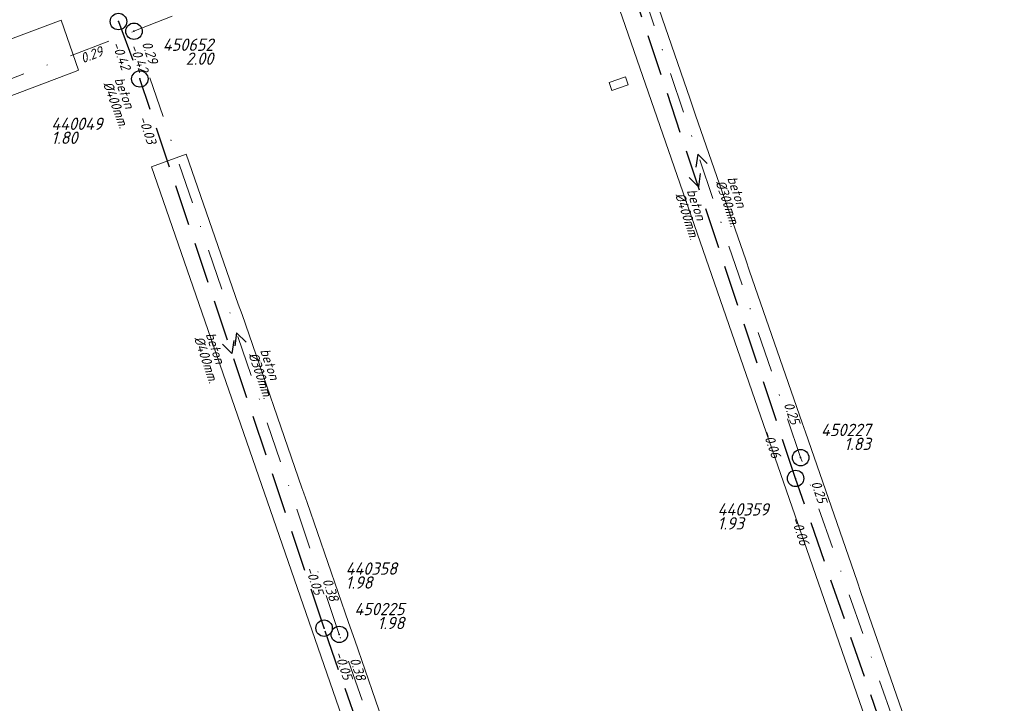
# Model space of a CAD drawing. Extents: x 148869 to 161638, y 453607 to 469810.
# Tile 465 of 656: x 155249 to 155369, y 463801 to 463884. Entities that reach past the tile are written whole.
import ezdxf
from ezdxf.enums import TextEntityAlignment as Align

# ---------------------------------------------------------------- set-up
doc = ezdxf.new("R2010")
doc.units = 0
doc.header["$PDMODE"] = 32
doc.header["$PDSIZE"] = 2
doc.linetypes.add('RI-HWA', pattern=[7.4, 5, -2.4])
doc.linetypes.add('RI-VWA', pattern=[11, 5, -3, 0, -3])
doc.layers.get('0').update_dxf_attribs({"linetype": 'CONTINUOUS'})
for name, color, linetype in [('B-OI-RI-BOB-T18-niet meenemen', 252, 'CONTINUOUS'), ('B-OI-RI-DIAMETER-T18-niet meenemen', 252, 'CONTINUOUS'), ('B-OI-RI-HWA-PUTDEKSELHOOGTE-T25-niet meenemen', 252, 'CONTINUOUS'), ('B-OI-RI-HWA-PUTNUMMER-T25-niet meenemen', 252, 'CONTINUOUS'), ('B-OI-RI-HWA_TRANSPORTLEIDING-G-niet meenemen', 252, 'RI-HWA'), ('B-OI-RI-MATERIAAL-T18-niet meenemen', 252, 'CONTINUOUS'), ('B-OI-RI-STROOMRICHTING-S-niet meenemen', 252, 'CONTINUOUS'), ('B-OI-RI-VWA_PUTDEKSELHOOGTE-T25-niet meenemen', 252, 'CONTINUOUS'), ('gs dwa', 252, 'CONTINUOUS'), ('gs rwa', 252, 'CONTINUOUS')]:
    doc.layers.add(name, color=color, linetype=linetype)
for name, color, linetype, lineweight in [('B-OI-RI-VWA_TRANSPORTLEIDING-G-niet meenemen', 252, 'RI-VWA', 18), ('B-RO-VH-VERHARDING_ASFALT-GV', 251, 'CONTINUOUS', 18), ('B-RO-VH-VERHARDING_STRAATBAKSTEEN-GV', 251, 'CONTINUOUS', 18)]:
    doc.layers.add(name, color=color, linetype=linetype, lineweight=lineweight)
doc.styles.add('iso15', font='ISO.shx', dxfattribs={"oblique": 15})
doc.styles.add('NLCS-ISO-M750_CURSIEF', font='NLCS-ISO.ttf', dxfattribs={"oblique": 15})

# ---------------------------------------------------------------- blocks, each defined once
blk = doc.blocks.new('ACMAP_ANN_TEMPLATE_diam')
at = {"color": 0, "linetype": 'ByBlock', "style": 'iso15', "oblique": 15}
blk.add_attdef('diam', (0.5, -1.3), '', height=1.2, dxfattribs=at)
blk = doc.blocks.new('ACMAP_ANN_TEMPLATE_mat')
at = {"color": 0, "linetype": 'ByBlock', "style": 'iso15', "oblique": 15}
blk.add_attdef('mat', (0.5, 0.2), '', height=1.2, dxfattribs=at)
blk = doc.blocks.new('ACMAP_ANN_TEMPLATE_nap-l')
at = {"color": 0, "linetype": 'ByBlock', "style": 'iso15', "oblique": 15}
blk.add_attdef('nap-l', (3.3, 0.2), '', height=1.2, dxfattribs=at)
blk = doc.blocks.new('ACMAP_ANN_TEMPLATE_nap-r')
at = {"color": 0, "linetype": 'ByBlock', "style": 'iso15', "oblique": 15}
blk.add_attdef('nap-r', text='', height=1.2, dxfattribs=at).set_placement((-4.1, 0.2), align=Align.RIGHT)
blk = doc.blocks.new('ACMAP_ANN_TEMPLATE_puth-dwa')
at = {"color": 0, "linetype": 'ByBlock', "style": 'iso15', "oblique": 15}
blk.add_attdef('puth-dwa', text='', height=1.5, dxfattribs=at).set_placement((2.7, 1), align=Align.RIGHT)
blk = doc.blocks.new('ACMAP_ANN_TEMPLATE_putnr-dwa')
at = {"color": 0, "linetype": 'ByBlock', "style": 'iso15', "oblique": 15}
blk.add_attdef('putnr-dwa', text='', height=1.5, dxfattribs=at).set_placement((2.7, 2.7), align=Align.RIGHT)
blk = doc.blocks.new('ACMAP_ANN_TEMPLATE_puth-rwa')
at = {"color": 0, "linetype": 'ByBlock', "style": 'iso15', "oblique": 15}
blk.add_attdef('puth-rwa', (-2.7, -4.4), '', height=1.5, dxfattribs=at)
blk = doc.blocks.new('ACMAP_ANN_TEMPLATE_putnr-rwa')
at = {"color": 0, "linetype": 'ByBlock', "style": 'iso15', "oblique": 15}
blk.add_attdef('putnr-rwa', (-2.7, -2.7), '', height=1.5, dxfattribs=at)

msp = doc.modelspace()

# ---------------------------------------------------------------- linework, layer by layer
at = {"layer": 'B-OI-RI-HWA_TRANSPORTLEIDING-G-niet meenemen'}
for p, q in [((155343.96, 463828.01), (155320.29, 463899.06)), ((155261.51, 463883.64), (155264.11, 463876.65)), ((155286.55, 463809.78), (155264.11, 463876.65)), ((155369.38, 463754.99), (155343.96, 463828.01)), ((155300.47, 463769.75), (155286.55, 463809.78))]:
    msp.add_line(p, q, dxfattribs=at)
at = {"layer": 'B-OI-RI-STROOMRICHTING-S-niet meenemen'}
for points in [[(155333.2, 463866.37), (155332.05, 463867.5), (155331.83, 463865.91)], [(155332.35, 463865.13), (155332.12, 463863.53), (155330.99, 463864.67)], [(155277.04, 463844.61), (155275.9, 463845.74), (155275.68, 463844.14)], [(155275.55, 463844.81), (155275.33, 463843.22), (155274.19, 463844.35)]]:
    msp.add_lwpolyline(points, dxfattribs=at)
at = {"layer": 'B-OI-RI-VWA_TRANSPORTLEIDING-G-niet meenemen'}
for p, q in [((155263.4, 463882.46), (155319.52, 463904.46)), ((155344.58, 463830.54), (155319.52, 463904.46)), ((155214.26, 463863.42), (155263.4, 463882.46)), ((155288.4, 463809.02), (155263.4, 463882.46)), ((155366.96, 463767.27), (155344.58, 463830.54)), ((155302.12, 463769.57), (155288.4, 463809.02))]:
    msp.add_line(p, q, dxfattribs=at)
at = {"layer": 'B-RO-VH-VERHARDING_ASFALT-GV', "flags": 128}
for points in [[(155358.64, 463794.75), (155358.23, 463795.9), (155351.92, 463814.12), (155351.45, 463815.49), (155345.17, 463833.65), (155344.77, 463834.79), (155338.37, 463853.23), (155337.89, 463854.63), (155331.78, 463872.23), (155331.11, 463874.2), (155325.43, 463890.65), (155321.15, 463889.15), (155343.55, 463824.53), (155364.59, 463763.83), (155368.83, 463765.31)], [(155243.61, 463879.71), (155234.01, 463876.05), (155231.87, 463875.27), (155221.93, 463871.52), (155219.7, 463870.68), (155213.43, 463868.28), (155215.5, 463862.61), (155232.81, 463868.72), (155233.48, 463868.98), (155234.94, 463869.52), (155235.61, 463869.78), (155255.51, 463877.27), (155256.17, 463877.53), (155256.66, 463877.7), (155254.53, 463883.81), (155245.74, 463880.51)], [(155302.8, 463772.2), (155295.74, 463792.58), (155295.34, 463793.72), (155290.28, 463808.31), (155289.52, 463810.49), (155284.47, 463825.08), (155284.08, 463826.22), (155283.85, 463826.88), (155276.56, 463847.95), (155276.09, 463849.23), (155269.77, 463867.51), (155265.52, 463865.95), (155307.19, 463745.7), (155311.47, 463747.13)]]:
    msp.add_lwpolyline(points, close=True, dxfattribs=at)
at = {"layer": 'B-RO-VH-VERHARDING_STRAATBAKSTEEN-GV', "flags": 128}
msp.add_lwpolyline([(155321.25, 463876.21), (155321.58, 463875.24), (155323.58, 463875.93), (155323.25, 463876.9)], close=True, dxfattribs=at)
at = {"layer": 'gs dwa'}
for p in [(155263.4, 463882.46), (155344.58, 463830.54), (155288.4, 463809.02)]:
    msp.add_point(p, dxfattribs=at)
at = {"layer": 'gs rwa'}
for p in [(155261.51, 463883.64), (155264.11, 463876.65), (155343.96, 463828.01), (155286.55, 463809.78)]:
    msp.add_point(p, dxfattribs=at)

# ---------------------------------------------------------------- block references
at = {"layer": 'B-OI-RI-BOB-T18-niet meenemen'}
ref = msp.add_blockref('ACMAP_ANN_TEMPLATE_nap-r', (155263.15, 463873.71), dxfattribs=dict(at, rotation=290.4031849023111))
ref.add_attrib('nap-r', '-0.42', dxfattribs={"layer": '0', "color": 0, "linetype": 'ByBlock', "height": 1.2, "rotation": 290.4032, "style": 'NLCS-ISO-M750_CURSIEF', "oblique": 15}).set_placement((155261.91, 463877.62), align=Align.RIGHT)
ref = msp.add_blockref('ACMAP_ANN_TEMPLATE_nap-r', (155266.37, 463874.45), dxfattribs=dict(at, rotation=288.7971926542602))
ref.add_attrib('nap-r', '0.29', dxfattribs={"layer": '0', "color": 0, "linetype": 'ByBlock', "height": 1.2, "rotation": 288.7972, "style": 'NLCS-ISO-M750_CURSIEF', "oblique": 15}).set_placement((155265.23, 463878.39), align=Align.RIGHT)
ref = msp.add_blockref('ACMAP_ANN_TEMPLATE_nap-r', (155263.63, 463880.83), dxfattribs=dict(at, rotation=21.17957541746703))
ref.add_attrib('nap-r', '0.29', dxfattribs={"layer": '0', "color": 0, "linetype": 'ByBlock', "height": 1.2, "rotation": 21.1796, "style": 'NLCS-ISO-M750_CURSIEF', "oblique": 15}).set_placement((155259.74, 463879.53), align=Align.RIGHT)
ref = msp.add_blockref('ACMAP_ANN_TEMPLATE_nap-l', (155261.51, 463883.64), dxfattribs=dict(at, rotation=290.4031849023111))
ref.add_attrib('nap-l', '-0.42', (155262.85, 463880.62), dxfattribs={"layer": '0', "color": 0, "linetype": 'ByBlock', "height": 1.2, "rotation": 290.4032, "style": 'NLCS-ISO-M750_CURSIEF', "oblique": 15})
ref = msp.add_blockref('ACMAP_ANN_TEMPLATE_nap-r', (155266.14, 463864.65), dxfattribs=dict(at, rotation=288.5502939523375))
ref.add_attrib('nap-r', '-0.03', dxfattribs={"layer": '0', "color": 0, "linetype": 'ByBlock', "height": 1.2, "rotation": 288.5503, "style": 'NLCS-ISO-M750_CURSIEF', "oblique": 15}).set_placement((155265.03, 463868.61), align=Align.RIGHT)
ref = msp.add_blockref('ACMAP_ANN_TEMPLATE_nap-r', (155344.58, 463830.54), dxfattribs=dict(at, rotation=289.4789114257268))
ref.add_attrib('nap-r', '0.25', dxfattribs={"layer": '0', "color": 0, "linetype": 'ByBlock', "height": 1.2, "rotation": 289.4789, "style": 'NLCS-ISO-M750_CURSIEF', "oblique": 15}).set_placement((155343.41, 463834.47), align=Align.RIGHT)
ref = msp.add_blockref('ACMAP_ANN_TEMPLATE_nap-r', (155342.24, 463826.44), dxfattribs=dict(at, rotation=289.1959290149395))
ref.add_attrib('nap-r', '-0.06', dxfattribs={"layer": '0', "color": 0, "linetype": 'ByBlock', "height": 1.2, "rotation": 289.1959, "style": 'NLCS-ISO-M750_CURSIEF', "oblique": 15}).set_placement((155341.08, 463830.38), align=Align.RIGHT)
ref = msp.add_blockref('ACMAP_ANN_TEMPLATE_nap-l', (155344.58, 463830.54), dxfattribs=dict(at, rotation=288.7304539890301))
ref.add_attrib('nap-l', '0.25', (155345.83, 463827.48), dxfattribs={"layer": '0', "color": 0, "linetype": 'ByBlock', "height": 1.2, "rotation": 288.7305, "style": 'NLCS-ISO-M750_CURSIEF', "oblique": 15})
ref = msp.add_blockref('ACMAP_ANN_TEMPLATE_nap-l', (155342.18, 463826.15), dxfattribs=dict(at, rotation=288.4228524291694))
ref.add_attrib('nap-l', '-0.06', (155343.41, 463823.08), dxfattribs={"layer": '0', "color": 0, "linetype": 'ByBlock', "height": 1.2, "rotation": 288.4229, "style": 'NLCS-ISO-M750_CURSIEF', "oblique": 15})
ref = msp.add_blockref('ACMAP_ANN_TEMPLATE_nap-r', (155286.55, 463809.78), dxfattribs=dict(at, rotation=289.1786750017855))
ref.add_attrib('nap-r', '-0.05', dxfattribs={"layer": '0', "color": 0, "linetype": 'ByBlock', "height": 1.2, "rotation": 289.1787, "style": 'NLCS-ISO-M750_CURSIEF', "oblique": 15}).set_placement((155285.39, 463813.72), align=Align.RIGHT)
ref = msp.add_blockref('ACMAP_ANN_TEMPLATE_nap-r', (155288.4, 463809.02), dxfattribs=dict(at, rotation=289.1775435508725))
ref.add_attrib('nap-r', '0.38', dxfattribs={"layer": '0', "color": 0, "linetype": 'ByBlock', "height": 1.2, "rotation": 289.1775, "style": 'NLCS-ISO-M750_CURSIEF', "oblique": 15}).set_placement((155287.24, 463812.96), align=Align.RIGHT)
ref = msp.add_blockref('ACMAP_ANN_TEMPLATE_nap-l', (155286.55, 463809.78), dxfattribs=dict(at, rotation=288.5502939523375))
ref.add_attrib('nap-l', '-0.05', (155287.79, 463806.72), dxfattribs={"layer": '0', "color": 0, "linetype": 'ByBlock', "height": 1.2, "rotation": 288.5503, "style": 'NLCS-ISO-M750_CURSIEF', "oblique": 15})
ref = msp.add_blockref('ACMAP_ANN_TEMPLATE_nap-l', (155288.4, 463809.02), dxfattribs=dict(at, rotation=288.7971926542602))
ref.add_attrib('nap-l', '0.38', (155289.65, 463805.96), dxfattribs={"layer": '0', "color": 0, "linetype": 'ByBlock', "height": 1.2, "rotation": 288.7972, "style": 'NLCS-ISO-M750_CURSIEF', "oblique": 15})
at = {"layer": 'B-OI-RI-DIAMETER-T18-niet meenemen'}
ref = msp.add_blockref('ACMAP_ANN_TEMPLATE_diam', (155260.64, 463876.99), dxfattribs=dict(at, rotation=290.4031849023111))
ref.add_attrib('diam', '%%c400mm.', (155259.6, 463876.07), dxfattribs={"layer": '0', "color": 0, "linetype": 'ByBlock', "height": 1.2, "rotation": 290.4032, "style": 'NLCS-ISO-M750_CURSIEF', "oblique": 15})
ref = msp.add_blockref('ACMAP_ANN_TEMPLATE_diam', (155335.27, 463864.97), dxfattribs=dict(at, rotation=288.7304539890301))
ref.add_attrib('diam', '%%c300mm.', (155334.2, 463864.08), dxfattribs={"layer": '0', "color": 0, "linetype": 'ByBlock', "height": 1.2, "rotation": 288.7305, "style": 'NLCS-ISO-M750_CURSIEF', "oblique": 15})
ref = msp.add_blockref('ACMAP_ANN_TEMPLATE_diam', (155330.34, 463863.44), dxfattribs=dict(at, rotation=288.4228524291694))
ref.add_attrib('diam', '%%c400mm.', (155329.27, 463862.56), dxfattribs={"layer": '0', "color": 0, "linetype": 'ByBlock', "height": 1.2, "rotation": 288.4229, "style": 'NLCS-ISO-M750_CURSIEF', "oblique": 15})
ref = msp.add_blockref('ACMAP_ANN_TEMPLATE_diam', (155271.76, 463845.97), dxfattribs=dict(at, rotation=288.5502939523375))
ref.add_attrib('diam', '%%c400mm.', (155270.69, 463845.09), dxfattribs={"layer": '0', "color": 0, "linetype": 'ByBlock', "height": 1.2, "rotation": 288.5503, "style": 'NLCS-ISO-M750_CURSIEF', "oblique": 15})
ref = msp.add_blockref('ACMAP_ANN_TEMPLATE_diam', (155278.39, 463844), dxfattribs=dict(at, rotation=288.7971926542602))
ref.add_attrib('diam', '%%c300mm.', (155277.32, 463843.11), dxfattribs={"layer": '0', "color": 0, "linetype": 'ByBlock', "height": 1.2, "rotation": 288.7972, "style": 'NLCS-ISO-M750_CURSIEF', "oblique": 15})
at = {"layer": 'B-OI-RI-HWA-PUTDEKSELHOOGTE-T25-niet meenemen'}
ref = msp.add_blockref('ACMAP_ANN_TEMPLATE_puth-rwa', (155256.03, 463873.14), dxfattribs=at)
ref.add_attrib('puth-rwa', '1.80', (155253.33, 463868.74), dxfattribs={"layer": '0', "color": 0, "linetype": 'ByBlock', "height": 1.5, "style": 'NLCS-ISO-M750_CURSIEF', "oblique": 15})
ref = msp.add_blockref('ACMAP_ANN_TEMPLATE_puth-rwa', (155337.16, 463826.19), dxfattribs=at)
ref.add_attrib('puth-rwa', '1.93', (155334.46, 463821.79), dxfattribs={"layer": '0', "color": 0, "linetype": 'ByBlock', "height": 1.5, "style": 'NLCS-ISO-M750_CURSIEF', "oblique": 15})
ref = msp.add_blockref('ACMAP_ANN_TEMPLATE_puth-rwa', (155291.87, 463818.99), dxfattribs=at)
ref.add_attrib('puth-rwa', '1.98', (155289.17, 463814.59), dxfattribs={"layer": '0', "color": 0, "linetype": 'ByBlock', "height": 1.5, "style": 'NLCS-ISO-M750_CURSIEF', "oblique": 15})
at = {"layer": 'B-OI-RI-HWA-PUTNUMMER-T25-niet meenemen'}
ref = msp.add_blockref('ACMAP_ANN_TEMPLATE_putnr-rwa', (155256.03, 463873.14), dxfattribs=at)
ref.add_attrib('putnr-rwa', '440049', (155253.33, 463870.44), dxfattribs={"layer": '0', "color": 0, "linetype": 'ByBlock', "height": 1.5, "style": 'NLCS-ISO-M750_CURSIEF', "oblique": 15})
ref = msp.add_blockref('ACMAP_ANN_TEMPLATE_putnr-rwa', (155337.16, 463826.19), dxfattribs=at)
ref.add_attrib('putnr-rwa', '440359', (155334.46, 463823.49), dxfattribs={"layer": '0', "color": 0, "linetype": 'ByBlock', "height": 1.5, "style": 'NLCS-ISO-M750_CURSIEF', "oblique": 15})
ref = msp.add_blockref('ACMAP_ANN_TEMPLATE_putnr-rwa', (155291.87, 463818.99), dxfattribs=at)
ref.add_attrib('putnr-rwa', '440358', (155289.17, 463816.29), dxfattribs={"layer": '0', "color": 0, "linetype": 'ByBlock', "height": 1.5, "style": 'NLCS-ISO-M750_CURSIEF', "oblique": 15})
at = {"layer": 'B-OI-RI-MATERIAAL-T18-niet meenemen'}
ref = msp.add_blockref('ACMAP_ANN_TEMPLATE_mat', (155260.64, 463876.99), dxfattribs=dict(at, rotation=290.4031849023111))
ref.add_attrib('mat', 'beton', (155261, 463876.59), dxfattribs={"layer": '0', "color": 0, "linetype": 'ByBlock', "height": 1.2, "rotation": 290.4032, "style": 'NLCS-ISO-M750_CURSIEF', "oblique": 15})
ref = msp.add_blockref('ACMAP_ANN_TEMPLATE_mat', (155335.27, 463864.97), dxfattribs=dict(at, rotation=288.7304539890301))
ref.add_attrib('mat', 'beton', (155335.62, 463864.56), dxfattribs={"layer": '0', "color": 0, "linetype": 'ByBlock', "height": 1.2, "rotation": 288.7305, "style": 'NLCS-ISO-M750_CURSIEF', "oblique": 15})
ref = msp.add_blockref('ACMAP_ANN_TEMPLATE_mat', (155330.34, 463863.44), dxfattribs=dict(at, rotation=288.4228524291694))
ref.add_attrib('mat', 'beton', (155330.69, 463863.03), dxfattribs={"layer": '0', "color": 0, "linetype": 'ByBlock', "height": 1.2, "rotation": 288.4229, "style": 'NLCS-ISO-M750_CURSIEF', "oblique": 15})
ref = msp.add_blockref('ACMAP_ANN_TEMPLATE_mat', (155271.76, 463845.97), dxfattribs=dict(at, rotation=288.5502939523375))
ref.add_attrib('mat', 'beton', (155272.11, 463845.56), dxfattribs={"layer": '0', "color": 0, "linetype": 'ByBlock', "height": 1.2, "rotation": 288.5503, "style": 'NLCS-ISO-M750_CURSIEF', "oblique": 15})
ref = msp.add_blockref('ACMAP_ANN_TEMPLATE_mat', (155278.39, 463844), dxfattribs=dict(at, rotation=288.7971926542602))
ref.add_attrib('mat', 'beton', (155278.74, 463843.59), dxfattribs={"layer": '0', "color": 0, "linetype": 'ByBlock', "height": 1.2, "rotation": 288.7972, "style": 'NLCS-ISO-M750_CURSIEF', "oblique": 15})
at = {"layer": 'B-OI-RI-VWA_PUTDEKSELHOOGTE-T25-niet meenemen'}
ref = msp.add_blockref('ACMAP_ANN_TEMPLATE_putnr-dwa', (155270.36, 463877.37), dxfattribs=at)
ref.add_attrib('putnr-dwa', '450652', dxfattribs={"layer": '0', "color": 0, "linetype": 'ByBlock', "height": 1.5, "style": 'NLCS-ISO-M750_CURSIEF', "oblique": 15}).set_placement((155273.06, 463880.07), align=Align.RIGHT)
ref = msp.add_blockref('ACMAP_ANN_TEMPLATE_puth-dwa', (155270.36, 463877.37), dxfattribs=at)
ref.add_attrib('puth-dwa', '2.00', dxfattribs={"layer": '0', "color": 0, "linetype": 'ByBlock', "height": 1.5, "style": 'NLCS-ISO-M750_CURSIEF', "oblique": 15}).set_placement((155273.06, 463878.37), align=Align.RIGHT)
ref = msp.add_blockref('ACMAP_ANN_TEMPLATE_putnr-dwa', (155350.41, 463830.47), dxfattribs=at)
ref.add_attrib('putnr-dwa', '450227', dxfattribs={"layer": '0', "color": 0, "linetype": 'ByBlock', "height": 1.5, "style": 'NLCS-ISO-M750_CURSIEF', "oblique": 15}).set_placement((155353.11, 463833.17), align=Align.RIGHT)
ref = msp.add_blockref('ACMAP_ANN_TEMPLATE_puth-dwa', (155350.41, 463830.47), dxfattribs=at)
ref.add_attrib('puth-dwa', '1.83', dxfattribs={"layer": '0', "color": 0, "linetype": 'ByBlock', "height": 1.5, "style": 'NLCS-ISO-M750_CURSIEF', "oblique": 15}).set_placement((155353.11, 463831.47), align=Align.RIGHT)
ref = msp.add_blockref('ACMAP_ANN_TEMPLATE_putnr-dwa', (155293.63, 463808.66), dxfattribs=at)
ref.add_attrib('putnr-dwa', '450225', dxfattribs={"layer": '0', "color": 0, "linetype": 'ByBlock', "height": 1.5, "style": 'NLCS-ISO-M750_CURSIEF', "oblique": 15}).set_placement((155296.33, 463811.36), align=Align.RIGHT)
ref = msp.add_blockref('ACMAP_ANN_TEMPLATE_puth-dwa', (155293.63, 463808.66), dxfattribs=at)
ref.add_attrib('puth-dwa', '1.98', dxfattribs={"layer": '0', "color": 0, "linetype": 'ByBlock', "height": 1.5, "style": 'NLCS-ISO-M750_CURSIEF', "oblique": 15}).set_placement((155296.33, 463809.66), align=Align.RIGHT)

doc.saveas('drawing.dxf')
